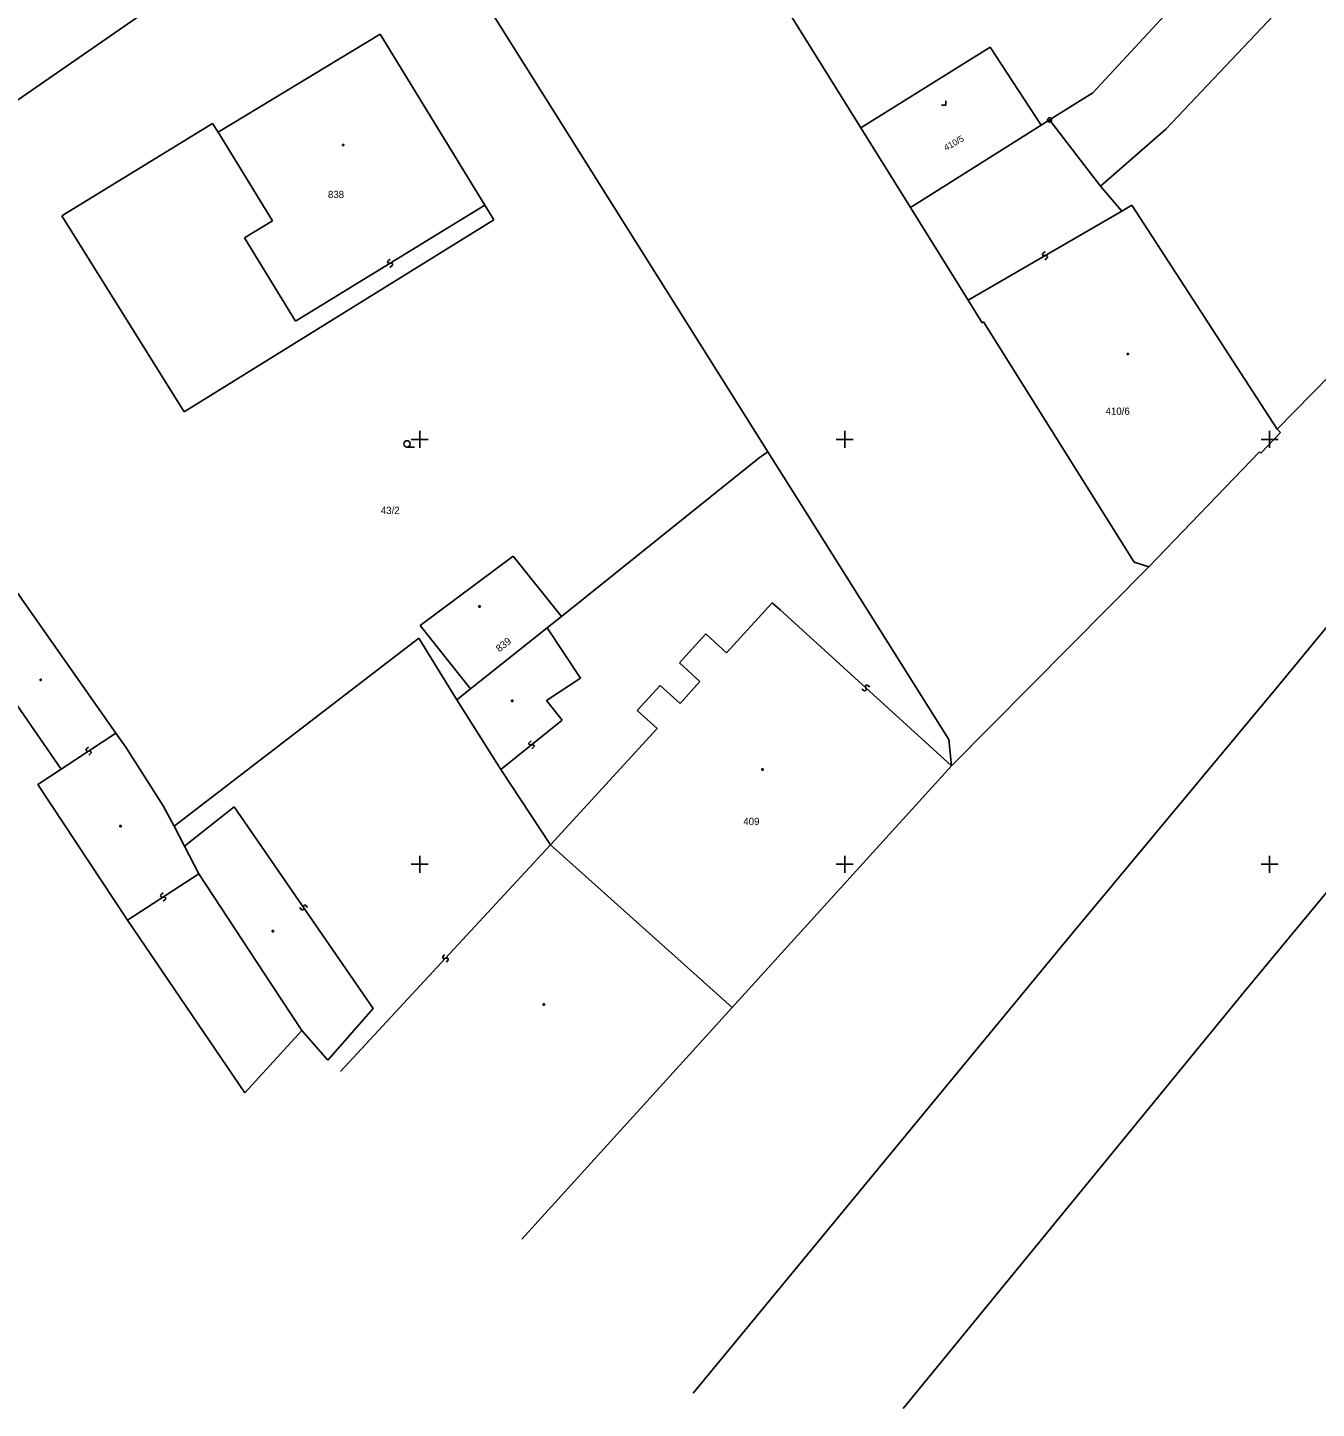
# Model space of a CAD drawing. Extents: x -492811 to -492366, y -1127107 to -1126748.
# Drawn here: x -492718.5 to -492657.8, y -1127105.6 to -1127040.6 of the extents above; entities that cross this region are included whole.
import ezdxf

# ---------------------------------------------------------------- set-up
doc = ezdxf.new("R2010")
doc.units = 0
doc.layers.add('katastrální mapa', color=7, linetype='Continuous')
doc.layers.add('síť', color=7, linetype='Continuous')

msp = doc.modelspace()

# ---------------------------------------------------------------- linework, layer by layer
at = {"layer": 'katastrální mapa'}
for p, q in [((-492702.2, -1127008.51), (-492679.24, -1127045.33)), ((-492729.49, -1127051.33), (-492701.56, -1127032.01)), ((-492701.56, -1127032.01), (-492683.61, -1127060.59)), ((-492664.88, -1127045.39), (-492654.86, -1127034.8)), ((-492668.32, -1127043.68), (-492663.38, -1127038.34)), ((-492709.48, -1127045.54), (-492701.87, -1127040.92)), ((-492701.87, -1127040.92), (-492696.94, -1127048.98)), ((-492679.24, -1127045.33), (-492673.16, -1127041.53)), ((-492673.16, -1127041.53), (-492670.76, -1127045.21)), ((-492675.24, -1127044.26), (-492675.24, -1127044.06)), ((-492670.36, -1127044.96), (-492668.32, -1127043.68)), ((-492675.24, -1127044.26), (-492675.44, -1127044.26)), ((-492716.84, -1127049.47), (-492709.75, -1127045.13)), ((-492709.75, -1127045.13), (-492709.48, -1127045.54)), ((-492679.24, -1127045.33), (-492676.9, -1127049.08)), ((-492676.9, -1127049.08), (-492670.76, -1127045.21)), ((-492670.76, -1127045.21), (-492670.36, -1127044.96)), ((-492667.96, -1127048.08), (-492670.36, -1127044.96)), ((-492667.96, -1127048.08), (-492664.88, -1127045.39)), ((-492709.48, -1127045.54), (-492706.93, -1127049.71)), ((-492703.64, -1127046.11), (-492703.58, -1127046.11)), ((-492703.64, -1127046.17), (-492703.64, -1127046.11)), ((-492703.58, -1127046.11), (-492703.58, -1127046.17)), ((-492703.58, -1127046.17), (-492703.64, -1127046.17)), ((-492666.95, -1127049.25), (-492667.96, -1127048.08)), ((-492659.65, -1127059.51), (-492648.12, -1127047.76)), ((-492705.85, -1127054.44), (-492696.94, -1127048.98)), ((-492696.94, -1127048.98), (-492696.52, -1127049.66)), ((-492676.9, -1127049.08), (-492674.19, -1127053.45)), ((-492674.19, -1127053.45), (-492666.95, -1127049.25)), ((-492666.48, -1127048.98), (-492666.95, -1127049.25)), ((-492659.65, -1127059.51), (-492666.48, -1127048.98)), ((-492716.84, -1127049.47), (-492711.09, -1127058.7)), ((-492711.09, -1127058.7), (-492696.52, -1127049.66)), ((-492708.25, -1127050.51), (-492706.93, -1127049.71)), ((-492708.25, -1127050.51), (-492705.85, -1127054.44)), ((-492670.67, -1127051.25), (-492670.69, -1127051.3)), ((-492670.69, -1127051.3), (-492670.67, -1127051.34)), ((-492670.56, -1127051.16), (-492670.67, -1127051.25)), ((-492670.67, -1127051.34), (-492670.61, -1127051.35)), ((-492670.61, -1127051.35), (-492670.53, -1127051.35)), ((-492670.53, -1127051.35), (-492670.47, -1127051.36)), ((-492670.47, -1127051.36), (-492670.45, -1127051.4)), ((-492701.5, -1127051.61), (-492701.52, -1127051.67)), ((-492701.52, -1127051.67), (-492701.49, -1127051.7)), ((-492701.39, -1127051.52), (-492701.5, -1127051.61)), ((-492701.49, -1127051.7), (-492701.44, -1127051.71)), ((-492701.44, -1127051.71), (-492701.35, -1127051.71)), ((-492701.29, -1127051.81), (-492701.4, -1127051.9)), ((-492701.35, -1127051.71), (-492701.3, -1127051.72)), ((-492701.3, -1127051.72), (-492701.27, -1127051.75)), ((-492701.27, -1127051.75), (-492701.29, -1127051.81)), ((-492670.47, -1127051.45), (-492670.58, -1127051.54)), ((-492670.45, -1127051.4), (-492670.47, -1127051.45)), ((-492674.19, -1127053.45), (-492673.53, -1127054.51)), ((-492673.53, -1127054.51), (-492673.46, -1127054.46)), ((-492673.46, -1127054.46), (-492666.37, -1127065.77)), ((-492666.71, -1127055.95), (-492666.65, -1127055.95)), ((-492666.71, -1127056.01), (-492666.71, -1127055.95)), ((-492666.65, -1127056.01), (-492666.71, -1127056.01)), ((-492666.65, -1127055.95), (-492666.65, -1127056.01)), ((-492660.42, -1127060.64), (-492659.49, -1127059.67)), ((-492659.65, -1127059.51), (-492659.49, -1127059.67)), ((-492659.57, -1127071.57), (-492649.57, -1127059.4)), ((-492700.6, -1127060.36), (-492700.25, -1127060.36)), ((-492693.33, -1127068.34), (-492684.03, -1127060.86)), ((-492684.03, -1127060.86), (-492683.61, -1127060.59)), ((-492683.61, -1127060.59), (-492681.85, -1127063.4)), ((-492665.69, -1127065.99), (-492660.48, -1127060.59)), ((-492660.48, -1127060.59), (-492660.42, -1127060.64)), ((-492681.85, -1127063.4), (-492680.58, -1127065.42)), ((-492699.98, -1127068.76), (-492695.6, -1127065.49)), ((-492695.6, -1127065.49), (-492693.33, -1127068.34)), ((-492680.58, -1127065.42), (-492675.1, -1127074.12)), ((-492674.97, -1127075.37), (-492665.69, -1127065.99)), ((-492666.37, -1127065.77), (-492665.69, -1127065.99)), ((-492718.94, -1127067.2), (-492714.3, -1127073.82)), ((-492697.22, -1127067.84), (-492697.16, -1127067.84)), ((-492697.22, -1127067.9), (-492697.22, -1127067.84)), ((-492697.16, -1127067.9), (-492697.22, -1127067.9)), ((-492697.16, -1127067.84), (-492697.16, -1127067.9)), ((-492685.57, -1127070.04), (-492683.41, -1127067.69)), ((-492683.41, -1127067.69), (-492683.04, -1127068.02)), ((-492683.04, -1127068.02), (-492674.97, -1127075.37)), ((-492721.49, -1127068.86), (-492716.87, -1127075.52)), ((-492699.98, -1127068.76), (-492697.61, -1127071.74)), ((-492697.61, -1127071.74), (-492694, -1127068.87)), ((-492694, -1127068.87), (-492693.33, -1127068.34)), ((-492694, -1127068.87), (-492692.44, -1127071.24)), ((-492711.56, -1127078.21), (-492700.04, -1127069.36)), ((-492700.04, -1127069.36), (-492698.26, -1127072.26)), ((-492687.78, -1127070.51), (-492686.54, -1127069.15)), ((-492686.54, -1127069.15), (-492685.57, -1127070.04)), ((-492687.78, -1127070.51), (-492686.81, -1127071.4)), ((-492717.87, -1127071.29), (-492717.81, -1127071.29)), ((-492717.87, -1127071.35), (-492717.87, -1127071.29)), ((-492717.81, -1127071.35), (-492717.87, -1127071.35)), ((-492717.81, -1127071.29), (-492717.81, -1127071.35)), ((-492694.04, -1127072.29), (-492692.44, -1127071.24)), ((-492687.75, -1127072.43), (-492686.81, -1127071.4)), ((-492698.26, -1127072.26), (-492697.61, -1127071.74)), ((-492689.76, -1127072.76), (-492688.68, -1127071.58)), ((-492688.68, -1127071.58), (-492687.75, -1127072.43)), ((-492679.07, -1127071.83), (-492679.19, -1127071.75)), ((-492679.01, -1127071.82), (-492679.07, -1127071.83)), ((-492679, -1127071.57), (-492679.02, -1127071.6)), ((-492679.02, -1127071.6), (-492679.02, -1127071.65)), ((-492679.02, -1127071.65), (-492678.99, -1127071.74)), ((-492678.99, -1127071.79), (-492679.01, -1127071.82)), ((-492678.94, -1127071.56), (-492679, -1127071.57)), ((-492678.99, -1127071.74), (-492678.99, -1127071.79)), ((-492678.82, -1127071.64), (-492678.94, -1127071.56)), ((-492669.29, -1127083.25), (-492659.57, -1127071.57)), ((-492698.26, -1127072.26), (-492696.18, -1127075.53)), ((-492695.68, -1127072.28), (-492695.62, -1127072.28)), ((-492695.68, -1127072.34), (-492695.68, -1127072.28)), ((-492695.62, -1127072.34), (-492695.68, -1127072.34)), ((-492695.62, -1127072.28), (-492695.62, -1127072.34)), ((-492694.04, -1127072.29), (-492693.3, -1127073.22)), ((-492689.76, -1127072.76), (-492688.83, -1127073.61)), ((-492696.18, -1127075.53), (-492693.3, -1127073.22)), ((-492716.87, -1127075.52), (-492714.3, -1127073.82)), ((-492714.3, -1127073.82), (-492713.83, -1127074.48)), ((-492693.84, -1127079.09), (-492688.83, -1127073.61)), ((-492715.7, -1127074.58), (-492715.71, -1127074.63)), ((-492715.71, -1127074.63), (-492715.68, -1127074.66)), ((-492715.59, -1127074.48), (-492715.7, -1127074.58)), ((-492715.68, -1127074.66), (-492715.63, -1127074.68)), ((-492715.63, -1127074.68), (-492715.54, -1127074.66)), ((-492715.47, -1127074.76), (-492715.58, -1127074.86)), ((-492715.54, -1127074.66), (-492715.49, -1127074.68)), ((-492715.49, -1127074.68), (-492715.46, -1127074.71)), ((-492715.46, -1127074.71), (-492715.47, -1127074.76)), ((-492713.83, -1127074.48), (-492712.07, -1127077.24)), ((-492694.76, -1127074.19), (-492694.86, -1127074.29)), ((-492694.86, -1127074.29), (-492694.86, -1127074.35)), ((-492694.86, -1127074.35), (-492694.84, -1127074.38)), ((-492694.84, -1127074.38), (-492694.78, -1127074.38)), ((-492694.78, -1127074.38), (-492694.7, -1127074.37)), ((-492694.62, -1127074.46), (-492694.72, -1127074.56)), ((-492694.7, -1127074.37), (-492694.64, -1127074.37)), ((-492694.64, -1127074.37), (-492694.62, -1127074.4)), ((-492694.62, -1127074.4), (-492694.62, -1127074.46)), ((-492675.1, -1127074.12), (-492674.97, -1127075.37)), ((-492685.29, -1127086.74), (-492674.97, -1127075.37)), ((-492717.97, -1127076.24), (-492716.87, -1127075.52)), ((-492696.18, -1127075.53), (-492693.84, -1127079.09)), ((-492683.9, -1127075.51), (-492683.84, -1127075.51)), ((-492683.9, -1127075.57), (-492683.9, -1127075.51)), ((-492683.84, -1127075.57), (-492683.9, -1127075.57)), ((-492683.84, -1127075.51), (-492683.84, -1127075.57)), ((-492717.97, -1127076.24), (-492713.76, -1127082.63)), ((-492661.18, -1127085.98), (-492653.16, -1127076.29)), ((-492712.07, -1127077.24), (-492711.56, -1127078.21)), ((-492711.07, -1127079.14), (-492708.74, -1127077.29)), ((-492708.74, -1127077.29), (-492702.19, -1127086.78)), ((-492714.11, -1127078.17), (-492714.05, -1127078.17)), ((-492714.11, -1127078.23), (-492714.11, -1127078.17)), ((-492714.05, -1127078.23), (-492714.11, -1127078.23)), ((-492714.05, -1127078.17), (-492714.05, -1127078.23)), ((-492711.56, -1127078.21), (-492711.07, -1127079.14)), ((-492711.07, -1127079.14), (-492710.39, -1127080.45)), ((-492703.73, -1127089.76), (-492693.84, -1127079.09)), ((-492693.84, -1127079.09), (-492685.29, -1127086.74)), ((-492713.76, -1127082.63), (-492710.39, -1127080.45)), ((-492710.39, -1127080.45), (-492706.97, -1127085.65)), ((-492712.18, -1127081.44), (-492712.2, -1127081.5)), ((-492712.2, -1127081.5), (-492712.17, -1127081.53)), ((-492712.08, -1127081.35), (-492712.18, -1127081.44)), ((-492712.17, -1127081.53), (-492712.12, -1127081.54)), ((-492712.12, -1127081.54), (-492712.03, -1127081.54)), ((-492711.97, -1127081.64), (-492712.07, -1127081.73)), ((-492712.03, -1127081.54), (-492711.98, -1127081.55)), ((-492711.98, -1127081.55), (-492711.95, -1127081.58)), ((-492711.95, -1127081.58), (-492711.97, -1127081.64)), ((-492705.43, -1127081.91), (-492705.46, -1127081.94)), ((-492705.37, -1127081.92), (-492705.43, -1127081.91)), ((-492705.56, -1127082.15), (-492705.65, -1127082.04)), ((-492705.5, -1127082.16), (-492705.56, -1127082.15)), ((-492705.47, -1127082.13), (-492705.5, -1127082.16)), ((-492705.46, -1127081.94), (-492705.47, -1127081.99)), ((-492705.47, -1127081.99), (-492705.46, -1127082.08)), ((-492705.46, -1127082.08), (-492705.47, -1127082.13)), ((-492705.28, -1127082.03), (-492705.37, -1127081.92)), ((-492713.76, -1127082.63), (-492708.23, -1127090.75)), ((-492706.94, -1127083.12), (-492706.88, -1127083.12)), ((-492706.94, -1127083.18), (-492706.94, -1127083.12)), ((-492706.88, -1127083.18), (-492706.94, -1127083.18)), ((-492706.88, -1127083.12), (-492706.88, -1127083.18)), ((-492687.13, -1127104.9), (-492669.29, -1127083.25)), ((-492698.83, -1127084.24), (-492698.91, -1127084.36)), ((-492698.91, -1127084.36), (-492698.91, -1127084.42)), ((-492698.91, -1127084.42), (-492698.88, -1127084.44)), ((-492698.88, -1127084.44), (-492698.83, -1127084.44)), ((-492698.83, -1127084.44), (-492698.74, -1127084.41)), ((-492698.74, -1127084.41), (-492698.69, -1127084.41)), ((-492698.66, -1127084.49), (-492698.74, -1127084.61)), ((-492698.69, -1127084.41), (-492698.66, -1127084.43)), ((-492698.66, -1127084.43), (-492698.66, -1127084.49)), ((-492706.97, -1127085.65), (-492705.55, -1127087.82)), ((-492677.25, -1127105.61), (-492661.18, -1127085.98)), ((-492704.32, -1127089.22), (-492702.19, -1127086.78)), ((-492695.19, -1127097.65), (-492685.29, -1127086.74)), ((-492694.19, -1127086.57), (-492694.13, -1127086.57)), ((-492694.19, -1127086.63), (-492694.19, -1127086.57)), ((-492694.13, -1127086.63), (-492694.19, -1127086.63)), ((-492694.13, -1127086.57), (-492694.13, -1127086.63)), ((-492708.23, -1127090.75), (-492705.55, -1127087.82)), ((-492705.55, -1127087.82), (-492704.32, -1127089.22))]:
    msp.add_line(p, q, dxfattribs=at)
for centre, radius in [((-492670.36, -1127044.96), 0.1), ((-492670.36, -1127044.96), 0.002), ((-492700.6, -1127060.21), 0.15)]:
    msp.add_circle(centre, radius, dxfattribs=at)
at = {"layer": 'síť'}
for p, q in [((-492700, -1127059.6), (-492700, -1127060.4)), ((-492680, -1127059.6), (-492680, -1127060.4)), ((-492660, -1127059.6), (-492660, -1127060.4)), ((-492700.4, -1127060), (-492699.6, -1127060)), ((-492680.4, -1127060), (-492679.6, -1127060)), ((-492660.4, -1127060), (-492659.6, -1127060)), ((-492700, -1127079.6), (-492700, -1127080.4)), ((-492680, -1127079.6), (-492680, -1127080.4)), ((-492660, -1127079.6), (-492660, -1127080.4)), ((-492700.4, -1127080), (-492699.6, -1127080)), ((-492680.4, -1127080), (-492679.6, -1127080)), ((-492660.4, -1127080), (-492659.6, -1127080))]:
    msp.add_line(p, q, dxfattribs=at)

# ---------------------------------------------------------------- texts
at = {"layer": 'katastrální mapa'}
for s, height, rotation, p in [('410/5', 0.3, 29.97, (-492675.22, -1127046.43)), ('839', 0.34, 38.736, (-492696.25, -1127070.03))]:
    msp.add_text(s, height=height, rotation=rotation, dxfattribs=at).set_placement(p)
for s, p in [('838', (-492704.32, -1127048.64)), ('410/6', (-492667.72, -1127058.84)), ('43/2', (-492701.83, -1127063.51)), ('409', (-492684.77, -1127078.15))]:
    msp.add_text(s, height=0.34, dxfattribs=at).set_placement(p)

doc.saveas('drawing.dxf')
